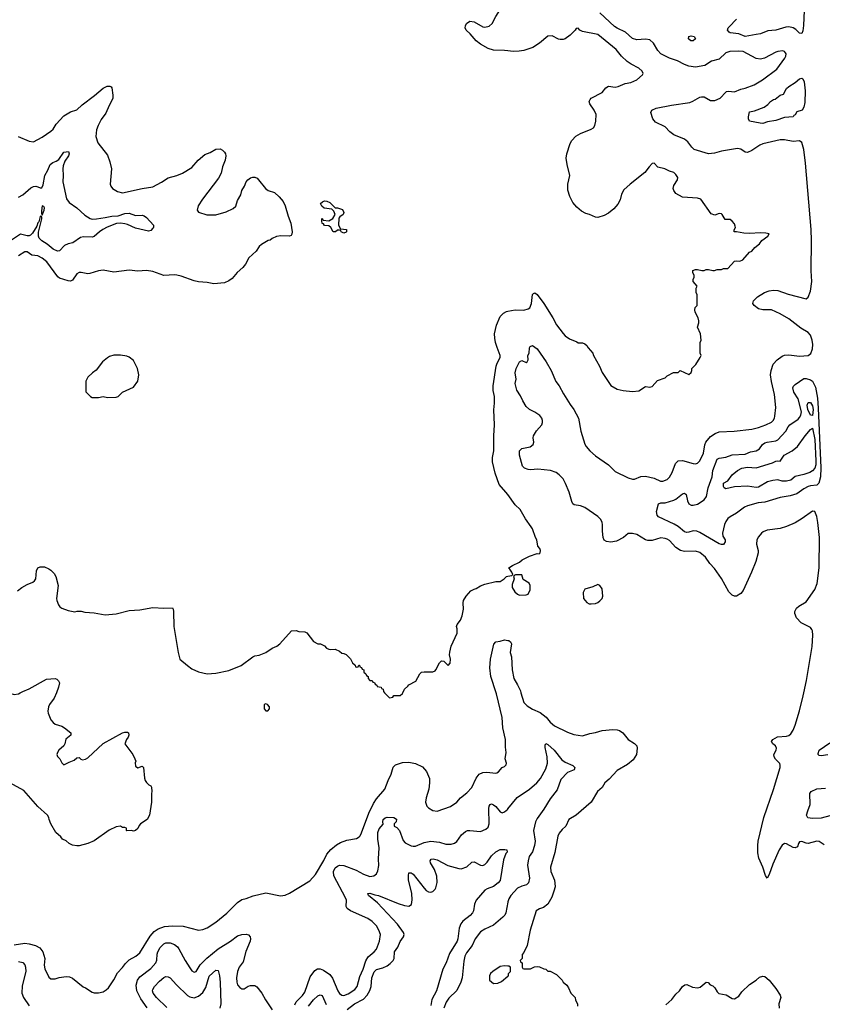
# Model space of a CAD drawing. Header units: inches. Extents: x 1649636 to 1815363, y 506543 to 641975.
# Tile 528 of 656: x 1775502 to 1782899, y 547127 to 556206. Entities that reach past the tile are written whole.
import ezdxf

# ---------------------------------------------------------------- set-up
doc = ezdxf.new("R2010")
doc.units = ezdxf.units.IN
doc.header["$MEASUREMENT"] = 0
for name, color, linetype in [('B7574', 7, 'Continuous'), ('B7575', 7, 'Continuous'), ('B7584', 7, 'Continuous'), ('B7585', 7, 'Continuous')]:
    doc.layers.add(name, color=color, linetype=linetype)

msp = doc.modelspace()

# ---------------------------------------------------------------- linework, layer by layer
at = {"layer": 'B7574', "color": 5}
for points, elevation in [([(1775840.3, 550000), (1775820.3, 549950), (1775776.4, 549890), (1775766.7, 549870), (1775760.3, 549830), (1775763.7, 549810), (1775790, 549750.7), (1775810, 549726), (1775830, 549710.4), (1775890, 549690.4), (1775916.2, 549676.2), (1775974, 549630), (1775974, 549610), (1775928.9, 549571.1), (1775919.3, 549530), (1775908.8, 549511.2), (1775864, 549470), (1775850.8, 549450), (1775846, 549430), (1775851, 549411), (1775872, 549390), (1775890, 549354), (1775910, 549334), (1775959.3, 549360.7), (1776003.2, 549376.8), (1776030, 549398), (1776050, 549402), (1776066, 549386), (1776082, 549382), (1776110, 549386.8), (1776130, 549398.8), (1776270, 549532.7), (1776448.7, 549630), (1776470, 549637.1), (1776495.9, 549635.9), (1776504.7, 549630), (1776506.8, 549610), (1776501, 549590), (1776486, 549570), (1776472, 549530), (1776544.7, 549430), (1776564.7, 549390), (1776572, 549370), (1776566, 549354), (1776570, 549322), (1776590, 549306), (1776630, 549322), (1776642, 549310), (1776651.1, 549211.1), (1776658, 549190), (1776670.9, 549170.9), (1776691.1, 549151.1), (1776710, 549142), (1776718, 549130), (1776721, 549090), (1776716, 549070), (1776716, 548990), (1776698, 548870), (1776678, 548830), (1776616, 548790), (1776603, 548777), (1776590, 548748.7), (1776570, 548729.2), (1776550, 548724), (1776532, 548728), (1776490, 548726), (1776486, 548730), (1776486, 548750), (1776470, 548758), (1776450, 548758), (1776430, 548768), (1776390, 548762), (1776326.4, 548733.6), (1776190, 548635.3), (1776130, 548609), (1776050.7, 548589.3), (1776030, 548589.2), (1775990, 548594), (1775958, 548610), (1775930, 548635.3), (1775898, 548650), (1775882, 548670), (1775834, 548710), (1775789.2, 548790), (1775772.7, 548830), (1775769.2, 548850), (1775757.2, 548870), (1775669.3, 548950), (1775539.8, 549099.8), (1775350, 549204.2)], 660), ([(1775399.2, 550000), (1775450, 549984.9), (1775490, 549990.4), (1775507.7, 550000)], 660), ([(1775450, 547675), (1775550, 547689.3), (1775590, 547685.8), (1775647.7, 547670), (1775687.9, 547647.9), (1775715.8, 547610), (1775734.9, 547550), (1775729, 547489), (1775732.5, 547452.5), (1775770, 547378), (1775790, 547361), (1775830, 547360.7), (1775867.2, 547372.8), (1775930, 547384), (1775959.9, 547379.9), (1775988.1, 547368.1), (1776087.5, 547287.5), (1776110, 547278), (1776170, 547238), (1776190, 547231.3), (1776228.4, 547231.6), (1776270, 547242), (1776300.4, 547259.6), (1776320.4, 547279.6), (1776370, 547352), (1776403.2, 547416.8), (1776450, 547466), (1776477, 547503), (1776510, 547536), (1776574, 547570), (1776610, 547602.8), (1776703.3, 547756.7), (1776742.1, 547797.9), (1776777.7, 547822.3), (1776835.5, 547844.5), (1776910, 547851.6), (1777010, 547847), (1777149.3, 547810.7), (1777190, 547817.3), (1777230, 547830.8), (1777310, 547882.8), (1777410, 547966), (1777510, 548066), (1777550, 548094.8), (1777590, 548102.8), (1777652.5, 548127.5), (1777770, 548154), (1777907.1, 548127.1), (1777950, 548134), (1777989.3, 548150.7), (1778175.3, 548264.7), (1778230, 548324), (1778306.4, 548453.6), (1778331.6, 548510), (1778370, 548554.4), (1778422.3, 548597.7), (1778460, 548620), (1778518.7, 548641.3), (1778605.4, 548654.6), (1778629.7, 548670.3), (1778638.7, 548681.3), (1778652.7, 548707.3), (1778720.7, 548890), (1778762.5, 548977.5), (1778790, 549020.2), (1778868.4, 549110), (1778898.7, 549190), (1778927.1, 549250), (1778945.6, 549314.4), (1778964.4, 549335.6), (1779030, 549356), (1779090, 549360.2), (1779150, 549347.5), (1779215, 549315), (1779252.7, 549272.7), (1779278.3, 549210), (1779278.9, 549170), (1779271.7, 549110), (1779248.8, 549030), (1779243.1, 548990), (1779254.2, 548954.2), (1779270, 548939.1), (1779310, 548914.8), (1779350, 548908.5), (1779473.2, 548950), (1779529.6, 548990.4), (1779566, 549030), (1779623.3, 549076.7), (1779670, 549127.3), (1779708.4, 549211.6), (1779738, 549250), (1779770, 549264.4), (1779808.1, 549268.1), (1779890, 549258.8), (1779898.6, 549261.4), (1779915.3, 549270), (1779949.3, 549310.7), (1779970, 549321), (1779985.2, 549334.8), (1779989.2, 549350), (1779978, 549390), (1779986, 549450), (1779978.6, 549498.6), (1779979.5, 549570), (1779956.1, 549676.1), (1779949.7, 549770), (1779897, 549990), (1779893.8, 550000)], 660), ([(1778864, 550000), (1778910, 549954), (1778942, 549958), (1778950, 549974), (1779010, 549974), (1779030, 549994), (1779033, 550000)], 680), ([(1778038.4, 547121.6), (1778051.5, 547148.5), (1778110, 547206.7), (1778130, 547239.1), (1778179.4, 547380.6), (1778222.5, 547437.5), (1778247.4, 547452.6), (1778270, 547454), (1778302.2, 547442.2), (1778361, 547401), (1778386.5, 547366.5), (1778434.4, 547250), (1778450, 547226.4), (1778470, 547212.4), (1778490, 547208.1), (1778530, 547222.2), (1778590, 547263.2), (1778611.8, 547290), (1778636.4, 547383.6), (1778667.1, 547450), (1778692.1, 547527.9), (1778714.9, 547565.1), (1778769.7, 547610.3), (1778790, 547636), (1778819.5, 547710), (1778826.6, 547770), (1778812, 547810), (1778789.4, 547850), (1778752.3, 547890), (1778710, 547917.6), (1778549.8, 547989.8), (1778519.6, 548010), (1778512.4, 548030), (1778513.5, 548086.5), (1778506.5, 548110), (1778398.3, 548310), (1778394.9, 548350), (1778410, 548385.3), (1778430, 548401.1), (1778450, 548408.4), (1778490, 548405.4), (1778603.5, 548363.5), (1778670, 548328.2), (1778730, 548306.3), (1778767, 548313), (1778789.5, 548330), (1778802.8, 548357.2), (1778811.9, 548408.1), (1778809, 548469), (1778814.3, 548570), (1778802.7, 548650), (1778803.6, 548710), (1778815.4, 548744.6), (1778852.7, 548787.3), (1778848.7, 548810), (1778853.5, 548830), (1778870, 548845.5), (1778888.2, 548851.8), (1778949.1, 548849.1), (1778974.2, 548834.2), (1778972.7, 548810), (1778954.9, 548790), (1778954.9, 548770), (1778976.6, 548756.6), (1779002.8, 548730), (1779036.3, 548636.3), (1779054.6, 548614.6), (1779109, 548589), (1779130, 548583.7), (1779150, 548584), (1779230, 548619.5), (1779290, 548631.5), (1779370, 548621.8), (1779430, 548604.4), (1779478, 548602), (1779510, 548612), (1779530, 548626.7), (1779574.5, 548690), (1779610, 548720.2), (1779630, 548728.1), (1779650, 548729.2), (1779750, 548720.9), (1779798, 548742), (1779818.4, 548761.6), (1779828.5, 548790), (1779827.3, 548932.7), (1779830, 548954.8), (1779839.5, 548970), (1779850, 548976.5), (1779870, 548967.6), (1779890, 548951.5), (1779930, 548900.7), (1779950, 548891), (1779970, 548900.1), (1780000, 548927.7)], 640), ([(1778521.1, 547078.9), (1778588.8, 547130), (1778670, 547175.7), (1778704.1, 547210), (1778730, 547254.3), (1778740.4, 547290), (1778746.2, 547370), (1778770, 547425.8), (1778791.6, 547448.4), (1778850, 547462.5), (1778890, 547481.6), (1778917.5, 547502.5), (1778942.9, 547530), (1778954.5, 547550), (1778956.8, 547610), (1778986.1, 547653.9), (1779010, 547706.7), (1779041, 547750), (1779045.2, 547770), (1779039.4, 547790), (1778984.4, 547864.4), (1778801.1, 548061.1), (1778717, 548130), (1778709.5, 548150), (1778730, 548152.9), (1778776.2, 548136.2), (1778810.6, 548130), (1778990, 548055.4), (1779050, 548036.5), (1779090, 548031.7), (1779112.5, 548047.5), (1779119.8, 548090), (1779115.4, 548150), (1779086.1, 548273.9), (1779084.7, 548315.3), (1779090, 548338), (1779110, 548338.4), (1779130, 548326.7), (1779230, 548198.7), (1779250, 548176.4), (1779270, 548163.1), (1779290, 548161.6), (1779310, 548168), (1779330, 548187.3), (1779337.8, 548202.2), (1779351, 548250), (1779347.5, 548307.5), (1779325.4, 548370), (1779288.2, 548430), (1779285.1, 548450), (1779295.5, 548464.5), (1779312.5, 548467.5), (1779350, 548460.3), (1779447.4, 548407.4), (1779550, 548378), (1779570, 548376.5), (1779624.1, 548395.9), (1779670, 548438.4), (1779690, 548440.4), (1779750, 548409.1), (1779770, 548408.3), (1779790, 548416.5), (1779810, 548436.5), (1779850, 548494.9), (1779890, 548533.7), (1779930, 548553.1), (1779974.8, 548554.8), (1779992, 548550), (1779996, 548530), (1779984.1, 548515.9), (1779959.9, 548460.1), (1779931.3, 548270), (1779912.9, 548247.1), (1779870, 548214.2), (1779810, 548191.1), (1779790, 548178), (1779710, 548088), (1779693.8, 548050), (1779685.2, 547990), (1779675.5, 547970), (1779654.2, 547945.8), (1779587.4, 547892.6), (1779567.8, 547870), (1779551.2, 547830), (1779541.2, 547730), (1779533.8, 547710), (1779464.3, 547595.7), (1779433.4, 547510), (1779402.3, 547450), (1779342.8, 547250), (1779301.7, 547170), (1779290, 547115.1)], 620), ([(1780000, 548070.9), (1779999.7, 548070), (1779983.2, 547970), (1779972.8, 547950), (1779954.3, 547930), (1779870, 547856.8), (1779790, 547819.1), (1779750, 547794), (1779700.3, 547730), (1779671, 547670), (1779619.3, 547600.7), (1779605.1, 547570), (1779595.3, 547524.7), (1779579.3, 547370), (1779569.2, 547330), (1779530, 547253), (1779457.6, 547182.4), (1779433.5, 547146.5), (1779411.5, 547090)], 640), ([(1776675.5, 547095.5), (1776617.3, 547177.3), (1776580.4, 547250), (1776575.2, 547304.8), (1776589.4, 547350.6), (1776610, 547380.8), (1776710, 547458.5), (1776755.9, 547510), (1776766.7, 547533.3), (1776769.3, 547590), (1776774.3, 547610), (1776796.5, 547650), (1776830, 547683.9), (1776850, 547693.2), (1776890, 547692.3), (1776930, 547676.9), (1776956.3, 547656.3), (1776970, 547638), (1777026.9, 547530), (1777070, 547464.4), (1777090, 547436.4), (1777110, 547423.1), (1777130, 547428.4), (1777167, 547490), (1777226.5, 547553.5), (1777330, 547637.6), (1777446.4, 547710), (1777510, 547757), (1777550.9, 547770.9), (1777590, 547773.7), (1777610, 547768.7), (1777627.2, 547750), (1777630.2, 547730), (1777626.7, 547710), (1777585.1, 547614.9), (1777560.6, 547519.4), (1777526.4, 547470), (1777508.6, 547430), (1777499.7, 547370), (1777503.2, 547330), (1777510, 547308), (1777530, 547282), (1777550, 547270.5), (1777570, 547270.6), (1777606.6, 547293.4), (1777630, 547300.4), (1777670, 547299.3), (1777687.5, 547287.5), (1777735.3, 547230), (1777769.2, 547169.2), (1777830, 547077.1)], 640), ([(1775490, 547522.2), (1775530, 547511.6), (1775548.9, 547490), (1775556.5, 547470), (1775559.3, 547430), (1775523.6, 547296.4), (1775522.9, 547230), (1775537.8, 547190), (1775590, 547112.9)], 640), ([(1776857.5, 547097.5), (1776761.6, 547190), (1776732.1, 547230), (1776727.4, 547250), (1776730, 547264.7), (1776744.7, 547290), (1776790, 547341.7), (1776830, 547373.4), (1776850, 547382), (1776870, 547380.3), (1776890.4, 547370), (1776946.1, 547306.1), (1777050, 547206.9), (1777070, 547194.7), (1777110, 547188.1), (1777150, 547201.8), (1777190, 547235.8), (1777217.3, 547282.7), (1777250, 547387), (1777310, 547440.4), (1777330, 547437.3), (1777343.6, 547390), (1777351.1, 547330), (1777355.4, 547130), (1777347.6, 547090)], 620), ([(1780000, 547479), (1779970, 547482), (1779930, 547475.3), (1779862, 547430), (1779842, 547410), (1779831.6, 547388.4), (1779832, 547350), (1779870, 547318), (1779910, 547321), (1779943.1, 547336.9), (1780000, 547384.9)], 660), ([(1778164, 547110), (1778210, 547167.7), (1778250, 547205.8), (1778270, 547215.6), (1778290, 547208.5), (1778326.1, 547126.1)], 620)]:
    msp.add_lwpolyline(points, dxfattribs=dict(at, elevation=elevation))
at = {"layer": 'B7574', "color": 5, "elevation": 680}
msp.add_lwpolyline([(1777770, 549898), (1777754, 549890), (1777754, 549850), (1777770, 549834), (1777790, 549834), (1777806, 549850), (1777806, 549870), (1777786, 549890)], close=True, dxfattribs=at)
at = {"layer": 'B7575', "color": 5}
for points, elevation in [([(1780000, 555917.8), (1779970, 555922), (1779870, 555926), (1779821, 555941), (1779750, 555981.1), (1779709.9, 556009.9), (1779654.7, 556074.7), (1779617.6, 556110), (1779608, 556130), (1779609.6, 556150), (1779620.9, 556170), (1779650, 556193), (1779690, 556186), (1779770, 556140.3), (1779790, 556136.4), (1779830, 556146.4), (1779858, 556170), (1779890, 556235.5), (1779926.9, 556293.1), (1779976.3, 556343.7), (1780000, 556358.2)], 680), ([(1775487.1, 555127.1), (1775590, 555086.4), (1775630, 555080.5), (1775710, 555123), (1775790, 555177.1), (1775810, 555196.3), (1775838.6, 555241.4), (1775910, 555318.3), (1775970, 555356.9), (1776030, 555374.9), (1776079.4, 555420.6), (1776192.8, 555507.2), (1776270, 555575.6), (1776308.2, 555591.8), (1776333, 555593), (1776345.7, 555585.7), (1776350, 555577.3), (1776361.5, 555510), (1776359.8, 555480.2), (1776325.7, 555414.3), (1776296.7, 555343.3), (1776254.5, 555285.5), (1776225.3, 555230), (1776210.4, 555190), (1776202.4, 555130), (1776222, 555070), (1776310, 554956), (1776333.8, 554893.8), (1776347.7, 554830), (1776336, 554690), (1776341, 554670), (1776358, 554650), (1776402.3, 554622.3), (1776450, 554610.4), (1776630.8, 554649.2), (1776730, 554665.5), (1776810, 554706.2), (1776870, 554746.2), (1776950, 554769.2), (1777001.6, 554790), (1777090, 554842.8), (1777148.5, 554910), (1777210, 554961.3), (1777257.7, 554982.3), (1777310, 555012.9), (1777350, 555014.9), (1777370, 555004), (1777390, 554984.9), (1777400.4, 554970), (1777403.1, 554950), (1777394.6, 554910), (1777371.7, 554850), (1777358.9, 554790), (1777334.7, 554745.3), (1777185.5, 554550), (1777147.3, 554490), (1777138, 554450), (1777150, 554432), (1777226.4, 554406.4), (1777310, 554406.8), (1777405.6, 554434.4), (1777470, 554466), (1777493.1, 554486.9), (1777510, 554538), (1777539.3, 554590), (1777549.4, 554630), (1777572.7, 554670), (1777589.2, 554710), (1777605.2, 554730), (1777630, 554746), (1777650, 554754), (1777670, 554754.4), (1777690, 554743.8), (1777703.8, 554730), (1777767.8, 554647.8), (1777791.4, 554631.4), (1777851, 554611), (1777893, 554573), (1777930.3, 554530.3), (1777950.4, 554490), (1777975.1, 554395.1), (1778002, 554330), (1778014, 554250), (1778010.8, 554229.2), (1778002.8, 554217.2), (1777990, 554209), (1777910, 554213.2), (1777870, 554205.2), (1777830.6, 554189.4), (1777810, 554174), (1777790.8, 554169.2), (1777730, 554133.2), (1777710, 554114), (1777683, 554070), (1777614, 554010), (1777582.4, 553950), (1777560, 553920), (1777506.4, 553873.6), (1777459.7, 553820.3), (1777430, 553797.4), (1777390, 553779.7), (1777290, 553769.7), (1777230, 553783), (1777150, 553789.8), (1777110, 553798.8), (1776990, 553840.8), (1776950.3, 553849.7), (1776927.9, 553852.1), (1776830, 553845.6), (1776730, 553885), (1776670, 553894), (1776590, 553886), (1776510, 553896.4), (1776370, 553877.3), (1776270, 553896.2), (1776230, 553890.8), (1776150, 553864.2), (1776130, 553862.7), (1776070, 553875.4), (1776050, 553874.7), (1776030, 553863.6), (1775990, 553804), (1775970, 553795.6), (1775950, 553797.2), (1775870, 553823.1), (1775854.7, 553834.7), (1775751.9, 553971.9), (1775710, 554006.6), (1775670, 554028.1), (1775615.3, 554035.3), (1775570, 554063.9), (1775550, 554064.2), (1775490, 554027.6)], 680), ([(1775490, 554570.2), (1775530, 554589.5), (1775605.4, 554654.6), (1775630, 554667.5), (1775650, 554669.5), (1775670, 554665.5), (1775690, 554654.9), (1775705.1, 554654.9), (1775717, 554683), (1775732.7, 554770), (1775761.3, 554818.7), (1775782.9, 554870), (1775808, 554890), (1775839.8, 554900.2), (1775863.1, 554916.9), (1775910, 554982.8), (1775950.5, 554990.5), (1775958, 554970), (1775950.7, 554950), (1775918, 554902), (1775902.4, 554857.6), (1775898.5, 554830), (1775904, 554770), (1775900.2, 554710), (1775934.7, 554554.7), (1775959.3, 554519.3), (1776030.1, 554470.1), (1776102.2, 554402.2), (1776151.8, 554371.8), (1776170, 554367.5), (1776210, 554368.9), (1776290, 554380.6), (1776350, 554395.1), (1776410, 554397.1), (1776470, 554417.1), (1776510, 554420.1), (1776570, 554400.1), (1776630, 554402.5), (1776650, 554397.1), (1776670, 554382.2), (1776734, 554310), (1776734.6, 554290), (1776730, 554282.4), (1776710, 554262.4), (1776690, 554255), (1776570, 554282.4), (1776495.8, 554315.8), (1776470, 554323), (1776430, 554329.1), (1776395.1, 554324.9), (1776307.4, 554292.6), (1776268.5, 554271.5), (1776237.3, 554250), (1776190, 554207.2), (1776170, 554201.1), (1776090, 554204.1), (1776063.3, 554196.7), (1775993.3, 554146.7), (1775950, 554138.8), (1775915.3, 554124.7), (1775870, 554072.9), (1775850, 554070.6), (1775809.9, 554090), (1775756, 554136), (1775706.3, 554166.3), (1775682.8, 554190), (1775675.8, 554210), (1775674.7, 554245.3), (1775707.3, 554370), (1775705.6, 554385.6), (1775693.6, 554393.6), (1775690, 554392.3), (1775678.8, 554341.2), (1775670, 554331.3), (1775659.1, 554300.9), (1775621.3, 554238.7), (1775600.8, 554219.2), (1775590, 554213.9), (1775570, 554213.6), (1775510, 554227), (1775390, 554148.1)], 660), ([(1780000, 551827.1), (1779982.9, 551850), (1779920.7, 551920.7), (1779885.3, 552025.3), (1779860.3, 552130), (1779860.8, 552170), (1779870.8, 552230), (1779870.6, 552370), (1779878.8, 552470), (1779873.1, 552606.9), (1779879.3, 552670), (1779879, 552730), (1779867, 552787), (1779866, 552830), (1779893.5, 553010), (1779902.2, 553037.8), (1779929.6, 553090), (1779930.9, 553110), (1779901.6, 553181.6), (1779888, 553228), (1779880.3, 553270), (1779879.8, 553310), (1779897, 553390), (1779930.7, 553469.3), (1779960.9, 553499.1), (1779990, 553515.3), (1780000, 553517.3)], 680), ([(1775482.2, 550937.8), (1775522, 550970), (1775570, 550998.5), (1775622, 551018), (1775637.4, 551030), (1775650.9, 551050), (1775657.5, 551122.5), (1775670, 551150.7), (1775690, 551161.6), (1775730, 551161.3), (1775770, 551143.1), (1775790, 551128.4), (1775818.4, 551098.4), (1775836, 551070), (1775856.9, 550990), (1775841.6, 550870), (1775843, 550850), (1775859.1, 550810), (1775872.2, 550792.2), (1775890, 550779.1), (1775950, 550757.3), (1776010, 550746), (1776031.1, 550751.1), (1776068.9, 550751.1), (1776102, 550742), (1776190, 550736), (1776290, 550718.8), (1776390, 550726.8), (1776510, 550758.8), (1776610, 550762.8), (1776730, 550786), (1776830, 550778), (1776910, 550782), (1776918, 550770), (1776921, 550750), (1776924, 550610), (1776962.8, 550370), (1776978.8, 550310), (1777047.3, 550250), (1777090, 550219.3), (1777150, 550192.2), (1777230, 550174.9), (1777310, 550180.7), (1777430, 550204.9), (1777542, 550250), (1777650, 550330.6), (1777670, 550340.7), (1777710, 550346.8), (1777770, 550370.7), (1777829.6, 550410.4), (1777871.7, 550428.3), (1777899, 550450), (1778008.7, 550570), (1778050, 550574), (1778076.4, 550563.6), (1778130, 550562), (1778150, 550551.3), (1778210, 550472), (1778250, 550452), (1778274, 550450), (1778310, 550431.3), (1778331.1, 550411.1), (1778350, 550402), (1778370, 550398), (1778410, 550402), (1778450, 550382), (1778470, 550364.7), (1778490, 550362), (1778510, 550352), (1778551.1, 550311.1), (1778570, 550274), (1778592.7, 550252.7), (1778598, 550238), (1778610, 550234), (1778622, 550238), (1778627.3, 550252.7), (1778632.7, 550252.7), (1778638, 550238), (1778652.7, 550232.7), (1778658, 550218), (1778674, 550210), (1778674, 550190), (1778692.7, 550172.7), (1778698, 550158), (1778714, 550150), (1778714, 550130), (1778730, 550114), (1778750, 550114), (1778758, 550098), (1778772.7, 550092.7), (1778778, 550078), (1778794, 550070), (1778798, 550058), (1778834, 550050), (1778838, 550038), (1778851.3, 550031.3), (1778854, 550010), (1778864, 550000)], 680), ([(1779033, 550000), (1779050, 550034), (1779080.4, 550059.6), (1779090, 550074), (1779154.6, 550105.4), (1779190, 550174), (1779206, 550190), (1779230, 550194), (1779310, 550192), (1779330, 550202), (1779338, 550210), (1779370, 550274), (1779390, 550294), (1779410, 550292), (1779450, 550252), (1779468.9, 550271.1), (1779471.6, 550310), (1779462, 550350), (1779465.4, 550374.6), (1779479, 550430), (1779533.2, 550550), (1779534, 550590), (1779529.2, 550610), (1779535.3, 550630), (1779564, 550670), (1779581.2, 550710), (1779593.2, 550770), (1779588, 550830), (1779593.2, 550850), (1779617.2, 550890), (1779660.7, 550939.3), (1779690, 550956), (1779710, 550961), (1779750, 550986), (1779790, 551001), (1779890, 551026), (1779930, 551024.7), (1779968, 551050), (1779989.1, 551070.9), (1780000, 551073.4)], 680), ([(1779893.8, 550000), (1779844.5, 550150), (1779834.3, 550230), (1779840.9, 550310), (1779872.8, 550447.2), (1779890, 550470.6), (1779930, 550474.9), (1779970, 550487.3), (1780000, 550482.6)], 660), ([(1775507.7, 550000), (1775530, 550012.2), (1775590, 550034.4), (1775750, 550124.4), (1775830, 550130.3), (1775843.4, 550123.4), (1775860.5, 550110), (1775868.2, 550090), (1775860.3, 550050), (1775840.3, 550000)], 660)]:
    msp.add_lwpolyline(points, dxfattribs=dict(at, elevation=elevation))
for points, elevation in [([(1778490, 554238), (1778466, 554250), (1778462, 554262), (1778450, 554266), (1778430, 554266), (1778411.3, 554248.7), (1778390, 554248.7), (1778368.4, 554288.4), (1778350, 554306), (1778310, 554308), (1778302, 554322), (1778290, 554326), (1778286, 554350), (1778286, 554370), (1778290, 554374), (1778298, 554358), (1778350, 554352), (1778388.4, 554371.6), (1778408.7, 554410), (1778399, 554439), (1778379, 554459), (1778309.2, 554469.2), (1778285.6, 554485.6), (1778275.3, 554510), (1778292.9, 554527.1), (1778310, 554534), (1778333.7, 554533.7), (1778360.7, 554520.7), (1778410, 554472), (1778430, 554471.3), (1778476.9, 554456.9), (1778491.1, 554428.9), (1778482, 554410), (1778451.6, 554388.4), (1778443.6, 554376.4), (1778442, 554310), (1778458, 554278), (1778514, 554270), (1778514, 554250), (1778510, 554246)], 680), ([(1775710, 554489.4), (1775702.1, 554442.1), (1775702.4, 554422.4), (1775710, 554402), (1775728, 554450), (1775730.6, 554470), (1775723.7, 554483.7)], 660), ([(1776430, 553113.2), (1776370, 553113.2), (1776330, 553101.2), (1776310, 553089.2), (1776266, 553050), (1776206.4, 552973.6), (1776172, 552950), (1776130, 552908), (1776112.7, 552872.7), (1776112.7, 552772.7), (1776154, 552730), (1776170, 552722), (1776230, 552722), (1776270, 552731.3), (1776310, 552722), (1776390, 552724.7), (1776410, 552732), (1776450, 552771.3), (1776550, 552818), (1776590, 552874), (1776599, 552930), (1776589, 552990), (1776550, 553062), (1776510, 553094), (1776490, 553104)], 720)]:
    msp.add_lwpolyline(points, close=True, dxfattribs=dict(at, elevation=elevation))
at = {"layer": 'B7584', "color": 5}
for points, elevation in [([(1780121.6, 550000), (1780150, 549910.7), (1780178.9, 549878.9), (1780227.5, 549847.5), (1780298.8, 549818.8), (1780353.6, 549773.6), (1780390, 549728.9), (1780430, 549694.9), (1780550, 549637.1), (1780610, 549615.5), (1780690, 549602), (1780756.6, 549623.4), (1780810, 549632), (1780870, 549651.7), (1780970, 549660.9), (1781010, 549657.4), (1781030, 549650.3), (1781061.6, 549630), (1781110.4, 549570), (1781170, 549530.4), (1781190, 549510.4), (1781194.6, 549490), (1781186, 549430), (1781157.4, 549382.6), (1781102.6, 549337.4), (1781010, 549283.7), (1780936.2, 549203.8), (1780894.8, 549170), (1780870, 549125.2), (1780827.7, 549090), (1780770.6, 548990), (1780630.3, 548869.7), (1780562.8, 548830), (1780536.3, 548770), (1780500.9, 548739.1), (1780474.3, 548705.7), (1780462.3, 548677.7), (1780433.3, 548526.7), (1780394.7, 548390), (1780396.1, 548350), (1780430, 548270.7), (1780435.8, 548244.2), (1780436.1, 548210), (1780426.2, 548170), (1780405.9, 548114.1), (1780368.6, 548051.4), (1780330, 548019.7), (1780291.8, 548008.2), (1780262, 547990), (1780206.8, 547810), (1780178, 547670), (1780150, 547606), (1780132.7, 547587.3), (1780134, 547550), (1780114, 547530), (1780118, 547518), (1780134, 547510), (1780134, 547470), (1780138, 547458), (1780150, 547454), (1780210, 547454), (1780248, 547472), (1780270, 547474), (1780291.6, 547471.6), (1780332.7, 547452.7), (1780351.6, 547451.6), (1780370, 547434), (1780391.6, 547431.6), (1780450, 547402), (1780502, 547350), (1780511.6, 547331.6), (1780543.6, 547303.6), (1780559.6, 547279.6), (1780582, 547230), (1780622, 547190), (1780625.4, 547165.4), (1780642, 547130), (1780642, 547110)], 660), ([(1782918.2, 548598.2), (1782870, 548627.8), (1782850, 548631.2), (1782770, 548610.9), (1782750, 548612.2), (1782710, 548627.3), (1782690, 548626), (1782679.3, 548610), (1782670, 548579), (1782650.4, 548569.6), (1782630, 548573.6), (1782570, 548607.8), (1782550, 548608.2), (1782530, 548593.3), (1782502, 548550), (1782442.3, 548417.7), (1782410, 548323.7), (1782390, 548289.4), (1782374.5, 548314.5), (1782352.4, 548392.4), (1782313.4, 548473.4), (1782304.6, 548524.6), (1782303.8, 548590), (1782307.7, 548630), (1782359.6, 548850), (1782450, 549108.9), (1782512.2, 549310), (1782512.5, 549332.5), (1782506.9, 549346.9), (1782466.9, 549386.9), (1782455.1, 549410), (1782453.7, 549430), (1782473.3, 549470), (1782476.9, 549490), (1782467.3, 549510), (1782444.5, 549530), (1782432.3, 549550), (1782443.7, 549570), (1782487.6, 549592.4), (1782570, 549600.3), (1782590, 549606.7), (1782610, 549621.8), (1782630, 549653.4), (1782650, 549699.7), (1782690, 549832.9), (1782723.2, 549970), (1782729.4, 550000)], 660), ([(1780000, 548927.7), (1780002.5, 548930), (1780085.8, 549034.2), (1780201.4, 549110), (1780268.2, 549170), (1780303.2, 549210), (1780350, 549297.6), (1780366.5, 549350), (1780363.2, 549410), (1780345.7, 549494.3), (1780344.7, 549515.3), (1780350, 549530.6), (1780370, 549521.6), (1780428.9, 549470), (1780499.6, 549379.6), (1780530, 549360.2), (1780600.5, 549330), (1780619.1, 549310), (1780613.4, 549290), (1780550, 549262.9), (1780490, 549198.7), (1780455.2, 549104.8), (1780390, 549022.6), (1780333.4, 548926.6), (1780270, 548838.9), (1780255.6, 548810), (1780238.3, 548730), (1780252.8, 548630), (1780247.8, 548590), (1780227.2, 548532.8), (1780199.1, 548490), (1780187.2, 548450), (1780183.2, 548410), (1780200.9, 548290), (1780192.4, 548247.6), (1780174, 548230), (1780130, 548217.7), (1780090, 548196.9), (1780027.6, 548130), (1780010, 548099.5), (1780000, 548070.9)], 640), ([(1782950, 549426.8), (1782890, 549416.8), (1782870, 549420.4), (1782861, 549430), (1782860.8, 549440.8), (1782870, 549470.3), (1782970, 549536.9)], 640), ([(1782970, 548864.7), (1782890, 548843.9), (1782810, 548838.9), (1782765.7, 548845.7), (1782755.1, 548870), (1782765, 548910), (1782789, 548970), (1782785.4, 549070), (1782797, 549090), (1782850, 549114.4), (1782930, 549120.1)], 640), ([(1780000, 547384.9), (1780006, 547390), (1780008.4, 547411.6), (1780026, 547430), (1780026, 547470), (1780010, 547478), (1780000, 547479)], 660), ([(1781458, 547122), (1781511.8, 547170), (1781550, 547219.1), (1781584, 547250), (1781610, 547291.3), (1781633.2, 547306.8), (1781650, 547310.8), (1781703.7, 547283.7), (1781750, 547277.4), (1781774, 547286), (1781830, 547330.6), (1781847.1, 547327.1), (1781866.6, 547306.6), (1781890, 547297.3), (1781910, 547278.8), (1781930, 547241), (1781946.2, 547226.2), (1782013.2, 547213.2), (1782070, 547181), (1782090, 547176), (1782130, 547202.8), (1782158.4, 547241.6), (1782229.2, 547310), (1782289, 547350), (1782321.5, 547378.5), (1782350, 547386.8), (1782370, 547382), (1782410, 547350.4), (1782470, 547273), (1782510.4, 547210), (1782516.3, 547190), (1782499.3, 547130), (1782500.4, 547090)], 660)]:
    msp.add_lwpolyline(points, dxfattribs=dict(at, elevation=elevation))
at = {"layer": 'B7585', "color": 5}
for points, elevation in [([(1782729.4, 550000), (1782752.8, 550112.8), (1782806.4, 550426.4), (1782813.6, 550530), (1782810, 550569.3), (1782803.2, 550583.2), (1782790, 550601), (1782705, 550645), (1782663.1, 550690), (1782645.6, 550730), (1782647.3, 550750), (1782661.5, 550778.5), (1782682.3, 550797.7), (1782750, 550838.4), (1782830, 550951.5), (1782851.9, 551008.1), (1782870, 551151.3), (1782872.4, 551432.4), (1782859.5, 551570), (1782850, 551625.1), (1782836.6, 551656.6), (1782830, 551669.6), (1782810, 551673.6), (1782714.8, 551605.2), (1782650, 551567.8), (1782570, 551533.3), (1782510, 551513.3), (1782390, 551499.5), (1782355.6, 551484.4), (1782339.1, 551470), (1782310, 551436), (1782297.6, 551410), (1782292, 551370), (1782307.4, 551310), (1782307.4, 551290), (1782285.5, 551210), (1782246.9, 551110), (1782170, 550943.7), (1782150, 550916.2), (1782110, 550889.5), (1782090, 550889.5), (1782070, 550900.7), (1782038, 550930), (1781970, 551051.8), (1781905, 551145), (1781864.2, 551190), (1781824.4, 551250), (1781770, 551294.2), (1781730, 551304.5), (1781630, 551301.1), (1781592, 551312), (1781550, 551339.1), (1781490, 551402.2), (1781470, 551416.1), (1781450, 551423.1), (1781410, 551427.7), (1781330, 551402.2), (1781290, 551402.9), (1781269.3, 551409.3), (1781190, 551458.8), (1781150, 551468.7), (1781110, 551467.8), (1781068.5, 551430), (1781003.2, 551396.8), (1780950.8, 551389.2), (1780910, 551392.8), (1780887.8, 551407.8), (1780879.8, 551430), (1780872.8, 551490), (1780872.5, 551550), (1780869.8, 551570), (1780857.4, 551597.4), (1780830, 551623.5), (1780710, 551706.9), (1780670, 551722.6), (1780611.8, 551731.8), (1780601.3, 551741.3), (1780590, 551762), (1780566.9, 551850), (1780534, 551930), (1780510, 551971.2), (1780472.8, 552010), (1780445.1, 552030), (1780394, 552050), (1780277.5, 552062.5), (1780210, 552055.4), (1780190, 552057.4), (1780155.1, 552070), (1780136.3, 552090), (1780108, 552190), (1780110, 552231), (1780130, 552253), (1780208.2, 552268.2), (1780235.1, 552290), (1780240.5, 552310), (1780234.7, 552350), (1780237.6, 552370), (1780264.8, 552415.2), (1780313.3, 552470), (1780320.9, 552490), (1780321.8, 552510), (1780314.2, 552530), (1780294.6, 552554.6), (1780250, 552586.6), (1780200.7, 552610), (1780170, 552639.6), (1780139.3, 552690), (1780118.5, 552738.5), (1780083.6, 552790), (1780069.2, 552850), (1780077.2, 552890), (1780069.5, 552950), (1780079.3, 552990), (1780110, 553051), (1780130, 553062), (1780170, 553044.7), (1780178, 553050), (1780188, 553070), (1780186, 553110), (1780198, 553130), (1780200.4, 553179.6), (1780207.3, 553192.7), (1780230, 553202), (1780270, 553170.7), (1780353.1, 553050), (1780401.7, 552970), (1780444.9, 552870), (1780474.4, 552830), (1780514.6, 552754.6), (1780576.5, 552656.5), (1780610.2, 552610.2), (1780652.2, 552530), (1780675.3, 552410), (1780712.1, 552292.1), (1780723.1, 552270), (1780757.4, 552230), (1780810, 552183.1), (1780930, 552100.8), (1780990, 552039.6), (1781110, 551980.3), (1781149.6, 551970.4), (1781170, 551970.4), (1781226.1, 551993.9), (1781270, 551997.5), (1781350, 551976.9), (1781409.6, 551950.4), (1781430, 551949), (1781470, 551967), (1781490, 551988.4), (1781514.4, 552030), (1781545.5, 552114.5), (1781570, 552139.1), (1781610, 552142), (1781710, 552113.8), (1781730, 552111.6), (1781750, 552117), (1781770, 552138.4), (1781804, 552210), (1781815.7, 552284.3), (1781826.4, 552310), (1781870, 552360.9), (1781910.6, 552389.4), (1781950, 552405.5), (1782086, 552410), (1782248.7, 552430), (1782310, 552445.5), (1782379.3, 552470), (1782430, 552495.8), (1782445.6, 552510), (1782457.7, 552530), (1782463.5, 552550), (1782470.8, 552630), (1782457.4, 552750), (1782429.9, 552869.9), (1782422.9, 552930), (1782428.1, 552970), (1782448.1, 553030), (1782482.7, 553070), (1782530, 553103.9), (1782550, 553112.9), (1782590, 553116.5), (1782690, 553104.6), (1782770, 553110.2), (1782793.2, 553126.8), (1782809.9, 553170.1), (1782811.6, 553210), (1782806.5, 553250), (1782790, 553296.8), (1782770, 553322.2), (1782701.1, 553361.1), (1782590, 553446.5), (1782510, 553494), (1782430, 553529.7), (1782350, 553531.6), (1782310, 553540.5), (1782270, 553569.6), (1782260.7, 553590), (1782265.3, 553614.7), (1782302, 553650), (1782367, 553690), (1782410, 553706.3), (1782450, 553712.6), (1782490, 553708.9), (1782584.8, 553675.2), (1782750, 553632.4), (1782770, 553646), (1782790, 553703), (1782802.3, 553790), (1782797.5, 553890), (1782800.1, 554170), (1782796.6, 554270), (1782744.1, 554884.1), (1782728.8, 555008.8), (1782710, 555074), (1782690, 555089.7), (1782630, 555083.9), (1782550, 555097.4), (1782510, 555096.5), (1782350, 555060.9), (1782324.9, 555050), (1782250, 554998), (1782210, 554979.7), (1782190, 554984), (1782150, 555012.6), (1782118, 555018), (1781970, 554994.7), (1781906.3, 554973.7), (1781850, 554969.7), (1781719.5, 555010), (1781697.4, 555030), (1781659.3, 555079.3), (1781630, 555102.9), (1781530, 555142.9), (1781495.1, 555170), (1781450, 555218), (1781361.1, 555261.1), (1781337, 555290), (1781319, 555350), (1781329.3, 555370), (1781369.8, 555390.2), (1781510, 555418.6), (1781677.4, 555442.6), (1781706.8, 555453.2), (1781770, 555491.8), (1781784.9, 555495.1), (1781810, 555493.1), (1781870, 555459.5), (1781910, 555458.9), (1781958.2, 555481.8), (1782010, 555538.4), (1782018, 555542), (1782034.5, 555545.5), (1782090, 555538.9), (1782150, 555564.2), (1782190, 555574.3), (1782270, 555604.2), (1782349.8, 555650.2), (1782479.5, 555750), (1782554.5, 555850), (1782563.7, 555870), (1782566, 555890), (1782560.9, 555900.9), (1782550, 555913.2), (1782537, 555917), (1782490, 555913.6), (1782470, 555907.3), (1782368.2, 555851.8), (1782330, 555841), (1782290, 555846.2), (1782170, 555910.7), (1782130, 555915.8), (1782048.4, 555911.6), (1782010, 555899.1), (1781950, 555842), (1781877.1, 555822.9), (1781816.4, 555783.6), (1781730, 555768.6), (1781670, 555778), (1781630, 555791.1), (1781564.9, 555824.9), (1781490, 555851.1), (1781411.8, 555891.8), (1781382.3, 555922.3), (1781344.5, 555990), (1781310, 556019.4), (1781270, 556027.2), (1781190, 556021), (1781150, 556031.3), (1781086.6, 556090), (1781010, 556126), (1780983.9, 556143.9), (1780850, 556269)], 660), ([(1782732.9, 556290), (1782726.8, 556153.2), (1782718.6, 556101.4), (1782710, 556079.6), (1782690, 556081), (1782654.2, 556114.2), (1782630, 556129.9), (1782590, 556140.2), (1782563.8, 556136.2), (1782472.2, 556107.8), (1782396.6, 556103.4), (1782330, 556073.8), (1782290, 556068.9), (1782190, 556051.5), (1782130, 556076.1), (1782050, 556085.4), (1782040.9, 556090), (1782027, 556110), (1782032.3, 556130), (1782040.1, 556139.9), (1782110, 556210.8)], 640), ([(1780000, 553517.3), (1780070, 553531.3), (1780150, 553527.1), (1780190, 553539.5), (1780202.9, 553550), (1780220.5, 553590), (1780230, 553672), (1780238, 553682), (1780250, 553686.8), (1780270, 553670.6), (1780332, 553590), (1780417, 553457), (1780450, 553393.4), (1780510, 553310.6), (1780530, 553290.7), (1780570, 553262.8), (1780636.3, 553236.3), (1780650, 553226), (1780690, 553224.7), (1780710, 553218), (1780730, 553202), (1780741.4, 553181.4), (1780784.7, 553130), (1780791.3, 553110), (1780846, 553010), (1780870, 552952), (1780950, 552832), (1781010, 552798), (1781065.4, 552785.4), (1781150, 552778), (1781210, 552784.7), (1781270, 552822), (1781310, 552818), (1781330, 552822), (1781380.2, 552879.8), (1781450, 552904.7), (1781470, 552922), (1781528.4, 552951.6), (1781570, 552954), (1781588.4, 552971.6), (1781670, 552934), (1781690, 552954), (1781698, 552970), (1781698, 552990), (1781734.6, 553025.4), (1781775.3, 553090), (1781782, 553110), (1781775.3, 553130), (1781775.3, 553230), (1781782, 553250), (1781778, 553310), (1781748.7, 553370), (1781762, 553410), (1781762, 553430), (1781756.4, 553456.4), (1781728.4, 553508.4), (1781726, 553530), (1781728.7, 553551.3), (1781746, 553570), (1781747.3, 553667.3), (1781738, 553690), (1781738, 553730), (1781746, 553750), (1781708.7, 553790), (1781708.7, 553810), (1781718, 553830), (1781718, 553850), (1781706, 553870), (1781707.3, 553892.7), (1781730, 553902), (1781750, 553902), (1781790, 553892), (1781810, 553892), (1781830, 553902), (1781850, 553902), (1781890, 553892), (1781907.3, 553892.7), (1781930, 553902), (1781970, 553902), (1781990, 553911.3), (1782030, 553912), (1782090, 553978), (1782110, 553982), (1782140.4, 553979.6), (1782166, 553990), (1782230, 554062), (1782250, 554072), (1782276.4, 554103.6), (1782320.4, 554139.6), (1782342, 554170), (1782399, 554210), (1782408.7, 554230), (1782378, 554238), (1782330, 554241.3), (1782230, 554234.7), (1782175.8, 554235.8), (1782110, 554249.3), (1782086, 554250), (1782088, 554268), (1782099, 554290), (1782097.2, 554302.8), (1782090, 554322), (1782070, 554348.7), (1782050, 554362), (1782004, 554364), (1781978, 554410), (1781970, 554415.3), (1781950, 554419), (1781910, 554402), (1781876.5, 554416.5), (1781779, 554550), (1781750, 554559.3), (1781610.9, 554569.1), (1781550, 554602.7), (1781530, 554629.2), (1781526, 554650), (1781530, 554678), (1781565.2, 554730), (1781568.7, 554750), (1781550, 554778), (1781530, 554795.3), (1781490, 554808.7), (1781449.1, 554829.1), (1781384.7, 554844.7), (1781350, 554884), (1781330, 554879.3), (1781303, 554850), (1781264.4, 554795.6), (1781128.2, 554690), (1781070, 554636.2), (1781050, 554597.2), (1781036.9, 554543.1), (1781015.3, 554504.7), (1780978.2, 554461.8), (1780930, 554420.7), (1780890, 554399.5), (1780830, 554382.7), (1780810, 554383.7), (1780754, 554410), (1780719.5, 554419.5), (1780681.3, 554441.3), (1780636.2, 554476.2), (1780600.6, 554520.6), (1780573.9, 554573.9), (1780554.8, 554634.8), (1780554.2, 554690), (1780571.3, 554770), (1780546.6, 554870), (1780538.2, 554930), (1780545.5, 554970), (1780576.6, 555063.4), (1780590, 555090.4), (1780628.3, 555131.7), (1780670, 555156.5), (1780770, 555194.9), (1780790, 555208.2), (1780802.9, 555230), (1780813.6, 555270), (1780815.1, 555330), (1780798, 555370), (1780756.2, 555430), (1780752.3, 555450), (1780759.3, 555470), (1780770, 555482.8), (1780870, 555534), (1780904.2, 555575.8), (1780930, 555592.7), (1780990, 555584.9), (1781018, 555590), (1781084.1, 555615.9), (1781134.8, 555625.2), (1781190, 555651), (1781243.1, 555696.9), (1781248.7, 555710), (1781239, 555730), (1781210, 555759.3), (1781136.6, 555796.6), (1781100.4, 555820.4), (1781049.8, 555869.8), (1781000.5, 555930), (1780830, 556069.6), (1780690, 556096.9), (1780664, 556110), (1780650, 556128.7), (1780630, 556124), (1780623, 556110), (1780576.7, 556063.3), (1780530, 556028.9), (1780510, 556023.5), (1780483.9, 556023.9), (1780467.4, 556027.4), (1780410, 556056.1), (1780370, 556054.7), (1780293.7, 555990), (1780230.4, 555950), (1780150, 555922.8), (1780106.1, 555913.9), (1780050, 555910.8), (1780000, 555917.8)], 680), ([(1780000, 551073.4), (1780038, 551082), (1780046, 551090), (1780038, 551110), (1780020.4, 551140.4), (1780008.9, 551148.9), (1780010, 551152), (1780045.6, 551174.4), (1780110, 551204.7), (1780134, 551226), (1780200.4, 551259.6), (1780270, 551284.7), (1780290, 551282), (1780298, 551290), (1780302, 551310), (1780295.3, 551330), (1780278, 551350), (1780268.7, 551410), (1780255.3, 551430), (1780229, 551510), (1780217.2, 551530), (1780163.3, 551603.3), (1780116, 551690), (1780070, 551733.2), (1780000, 551827.1)], 680), ([(1780000, 550482.6), (1780010, 550481), (1780024.7, 550470), (1780036, 550450), (1780023.8, 550370), (1780036.3, 550330), (1780042.3, 550210), (1780056, 550130), (1780091.1, 550071.1), (1780116.4, 550016.4), (1780121.6, 550000)], 660)]:
    msp.add_lwpolyline(points, dxfattribs=dict(at, elevation=elevation))
for points, elevation in [([(1781710, 556009.7), (1781689.3, 556010), (1781670, 556026.6), (1781666.6, 556030), (1781669.2, 556050), (1781690, 556058), (1781718.8, 556050), (1781730.4, 556030)], 640), ([(1782350, 555249.6), (1782326, 555250), (1782227.6, 555270), (1782219.6, 555290), (1782219.6, 555310), (1782230, 555357.3), (1782275.5, 555364.5), (1782362.5, 555397.5), (1782397.6, 555422.4), (1782422.7, 555450), (1782449.4, 555470), (1782466, 555474), (1782510, 555510.4), (1782540.4, 555519.6), (1782568.6, 555570), (1782589.8, 555590), (1782650, 555626), (1782690, 555658.9), (1782710, 555667.1), (1782719.1, 555659.1), (1782733.1, 555633.1), (1782742.8, 555550), (1782738.5, 555441.5), (1782730, 555398), (1782714.6, 555370), (1782665.2, 555354.8), (1782650, 555329.6), (1782637.1, 555322.9), (1782630, 555309.6), (1782550, 555305.2), (1782470, 555277.2), (1782394.9, 555265.1)], 640), ([(1781970, 551366), (1781950, 551371.6), (1781770, 551478.4), (1781743.6, 551490), (1781710, 551493.3), (1781670, 551479.8), (1781650, 551477.8), (1781630, 551484.8), (1781572.2, 551532.2), (1781535.5, 551555.5), (1781390, 551620.6), (1781376.7, 551636.7), (1781370.4, 551670), (1781390, 551741.5), (1781410, 551750.2), (1781450, 551751.3), (1781530, 551775.5), (1781550, 551785.8), (1781610, 551832.6), (1781630, 551841.3), (1781646.3, 551826.3), (1781657.5, 551770), (1781670, 551741.1), (1781690, 551730.2), (1781709.3, 551729.3), (1781750, 551737.6), (1781810, 551779.8), (1781832.9, 551810), (1781848.5, 551890), (1781883.2, 551990), (1781891.5, 552048.5), (1781930, 552152.2), (1781950, 552163.7), (1782010, 552173), (1782070, 552192.5), (1782190, 552199.7), (1782238.6, 552221.4), (1782289.2, 552230), (1782320.7, 552250), (1782347.3, 552290), (1782370, 552304.2), (1782390, 552311.2), (1782470, 552322.3), (1782490, 552330.4), (1782562, 552410), (1782583.6, 552450), (1782600.5, 552470), (1782676.3, 552523.7), (1782690, 552536.1), (1782701.4, 552558.6), (1782706.4, 552590), (1782677.6, 552710), (1782636.7, 552770), (1782627.8, 552810), (1782633.5, 552826.5), (1782650, 552843.2), (1782730, 552895.8), (1782750, 552895.8), (1782790, 552884.9), (1782810, 552871.7), (1782836.3, 552816.3), (1782855, 552715), (1782862.7, 552622.7), (1782886.8, 552073.2), (1782882.4, 551990), (1782867, 551933), (1782850, 551913.8), (1782790, 551908), (1782770, 551900.7), (1782730, 551878.8), (1782666, 551834), (1782603.3, 551816.7), (1782510, 551800.3), (1782370, 551758.2), (1782307.3, 551750), (1782210, 551724), (1782180.9, 551710), (1782110, 551655.3), (1782050, 551622), (1782030, 551605.7), (1782010, 551578.7), (1781998.4, 551550), (1781980.2, 551470), (1781984.1, 551444.1), (1782004.4, 551410), (1782004.9, 551390), (1781990, 551367)], 640), ([(1782810, 552555.1), (1782790, 552558.9), (1782767.4, 552610), (1782760.2, 552650), (1782770, 552676.9), (1782790, 552676.2), (1782810, 552644.2), (1782814.7, 552610)], 620), ([(1782569.6, 551949.6), (1782530, 551949.7), (1782490, 551963.5), (1782442.4, 551957.6), (1782395.8, 551944.2), (1782310, 551895.6), (1782290, 551892.1), (1782210, 551904.2), (1782090, 551898.5), (1782050, 551889.7), (1782010, 551879.5), (1781996, 551890), (1781990, 551902), (1781990, 551930.6), (1782030, 551954), (1782070, 552010.4), (1782118.4, 552050), (1782157.2, 552070), (1782210, 552080.3), (1782290, 552074.7), (1782440.9, 552119.1), (1782470, 552134.4), (1782490, 552139), (1782510, 552136.4), (1782549.5, 552190.5), (1782621.7, 552230), (1782671, 552270), (1782741.8, 552370), (1782790, 552427), (1782810, 552440.7), (1782830, 552335.5), (1782841.4, 552138.6), (1782839.3, 552100.7), (1782831.9, 552070), (1782810, 552044.5), (1782783.6, 552030), (1782730, 552011.9), (1782650, 551993.2), (1782610, 551958.2)], 620), ([(1780072.7, 551087.3), (1780058, 551082), (1780054, 551070), (1780058, 551050), (1780042, 550998), (1780041, 550970), (1780066.8, 550930), (1780091.3, 550910), (1780110, 550900.7), (1780170, 550901), (1780188, 550910), (1780208, 550950), (1780207.3, 550987.3), (1780198, 551010), (1780143.1, 551043.1), (1780130, 551086)], 680), ([(1780830, 550997.2), (1780783.5, 550976.5), (1780710, 550955.3), (1780695.3, 550924.7), (1780698.8, 550870), (1780730, 550831), (1780750, 550821), (1780770, 550818.8), (1780810, 550824), (1780830, 550830.8), (1780850, 550846.8), (1780871.5, 550868.5), (1780877, 550890), (1780870, 550958), (1780850, 550988.7)], 680)]:
    msp.add_lwpolyline(points, close=True, dxfattribs=dict(at, elevation=elevation))

doc.saveas('drawing.dxf')
